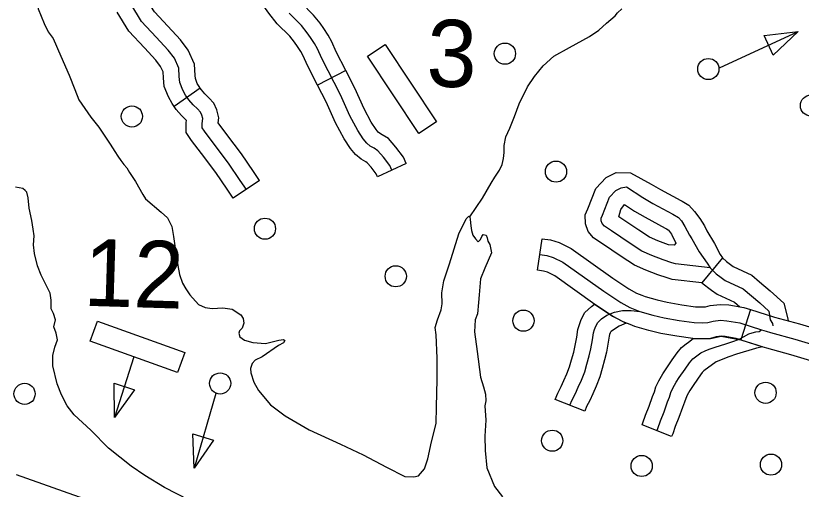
# Model space of a CAD drawing. Extents: x 653372 to 905732, y 627442 to 787275.
# Drawn here: x 705201 to 708908, y 744108 to 746343 of the extents above; entities that cross this region are included whole.
import ezdxf

# ---------------------------------------------------------------- set-up
doc = ezdxf.new("R2010")
doc.units = 0
for name, color, linetype in [('31', 7, 'Continuous'), ('32', 7, 'Continuous'), ('35', 7, 'Continuous'), ('56', 7, 'Continuous'), ('9', 7, 'Continuous')]:
    doc.layers.add(name, color=color, linetype=linetype)

msp = doc.modelspace()

# ---------------------------------------------------------------- linework, layer by layer
at = {"layer": '31'}
for p, q in [((707663.8, 745141.7), (707685.5, 745290.1)), ((708667.6, 744955.4), (708622.6, 744812.3)), ((707885.8, 744476.2), (707746.5, 744531.8)), ((708295.9, 744356.3), (708156.6, 744411.7)), ((708156.6, 744411.7), (708156.6, 744411.7))]:
    msp.add_line(p, q, dxfattribs=at)
for points in [[(707685.5, 745290.1), (707723.9, 745284.5), (707765.2, 745272), (707821.7, 745244.3), (708018.6, 745103.8), (708094.4, 745053.9), (708131, 745033.9), (708155.3, 745024.4)], [(707674.7, 745215.9), (707707.5, 745211.1), (707737.6, 745201.9), (707783.2, 745179.7), (707976.2, 745042), (708055.7, 744989.5), (708099.2, 744965.8), (708146.6, 744947.2), (708207.9, 744929.1), (708260, 744916.7), (708331.9, 744903.7), (708402.1, 744894.3), (708443.7, 744893.1), (708467.2, 744894.2), (708491.8, 744900.7), (708527.2, 744905.1), (708557, 744903.3), (708618.1, 744892.4), (708720.5, 744860.2), (708742.6, 744853.4), (708762.5, 744848.2), (708877.9, 744815.9), (709061.8, 744761.5)], [(708100.4, 744884.8), (708067.4, 744897.7), (708017.1, 744925.2), (707933.7, 744980.1), (707744.7, 745115), (707710.1, 745131.9), (707691.1, 745137.7), (707663.8, 745141.7)], [(708155.3, 745024.4), (708170.9, 745018.2), (708227.3, 745001.6), (708275.4, 744990.1), (708343.5, 744977.8), (708408.2, 744969.2), (708443, 744968.1), (708455.7, 744968.7), (708477.6, 744974.5), (708524.8, 744980.3), (708565.8, 744977.9), (708636, 744965.4), (708667.6, 744955.4)], [(707746.5, 744531.8), (707758.4, 744561.6), (707775.1, 744593.2), (707787.6, 744620.3), (707802.1, 744652), (707814.5, 744684.8), (707823.9, 744718), (707834.1, 744754.9), (707840.9, 744785.5), (707848.4, 744825.6), (707853.5, 744862.2), (707860.7, 744886), (707869.4, 744909.3), (707887.2, 744941.2), (707917.3, 744970.8), (707932.8, 744980.7), (708017.1, 744925.2), (708082.2, 744891.9)], [(707816.2, 744504), (707826.6, 744530.2), (707842.3, 744560), (707855.7, 744588.9), (707871.4, 744623.1), (707885.7, 744661.2), (707896.1, 744697.7), (707906.9, 744736.8), (707914.4, 744770.5), (707922.5, 744813.5), (707927, 744846.1), (707931.8, 744862.1), (707937.6, 744877.6), (707947.4, 744895.2), (707964.3, 744911.8), (707990.9, 744928.9), (708026, 744944.3), (708063.4, 744950.7), (708104.8, 744951.2), (708146.6, 744947.2)], [(708667.6, 744955.4), (708742.8, 744931.8), (708763.1, 744925.5), (708782.1, 744920.6), (708898.7, 744887.9), (709082.4, 744833.6), (709120.3, 744823.1), (709129.3, 744822), (709131.9, 744822.1), (709131.7, 744822)], [(708082.2, 744891.9), (708049.1, 744877.2), (708026.5, 744862.6), (708011.4, 744852.9), (708007.7, 744849.2), (708005.8, 744846), (708002.9, 744838.2), (708000.5, 744830.1), (707996.5, 744801.4), (707987.9, 744755.5), (707979.7, 744718.7), (707968.3, 744677.5), (707957, 744637.7), (707940.6, 744594.2), (707923.8, 744557.5), (707909.6, 744526.8), (707894.8, 744498.7), (707885.8, 744476.2)], [(708622.6, 744812.3), (708600.2, 744819.4), (708548.1, 744828.7), (708529.5, 744829.8), (708506, 744826.9), (708478.7, 744819.7), (708444.3, 744818), (708396, 744819.5), (708320.3, 744829.6), (708244.6, 744843.3), (708188.6, 744856.6), (708122.2, 744876.2), (708100.4, 744884.8)], [(708156.6, 744411.7), (708160.4, 744421.3), (708172.6, 744456.7), (708190.1, 744499.2), (708206.5, 744545.8), (708214.6, 744567.2), (708222.1, 744591), (708235.3, 744619.6), (708254.1, 744652.9), (708269.9, 744676.3), (708297.8, 744718), (708321.7, 744750.9), (708342.9, 744776.3), (708364.1, 744793.4), (708376, 744801.4), (708397.2, 744819.3), (708478.7, 744819.7), (708529.5, 744829.8), (708622.6, 744812.3), (708727, 744780.2)], [(708226.3, 744384), (708230.7, 744395.2), (708242.8, 744430.2), (708260.2, 744472.5), (708277, 744520), (708285.5, 744542.6), (708292.2, 744563.9), (708302.1, 744585.4), (708318, 744613.5), (708332.2, 744634.5), (708359.3, 744675.1), (708380.9, 744704.8), (708395.8, 744722.6), (708408.6, 744732.9), (708421.3, 744741.5), (708433.8, 744752.1), (708453.7, 744761.8), (708473.6, 744769.1), (708501, 744778.6), (708551.3, 744793.5), (708584.5, 744805), (708610.9, 744815.3), (708635.2, 744827.4), (708661, 744840.9), (708675.8, 744846.5), (708693, 744850), (708709.2, 744853), (708716.1, 744856.8), (708720.5, 744860.2)], [(708622.6, 744812.3), (708698.2, 744788.6), (708722, 744781.2), (708742.9, 744775.8), (708857.2, 744743.8), (709041.1, 744689.4), (709091.1, 744675.6), (709121.7, 744671.8), (709155.4, 744672.5), (709174.8, 744678.4)], [(708727, 744780.2), (708696.5, 744774.2), (708691.8, 744772.4), (708602.6, 744745.1), (708566.4, 744732.6), (708505.8, 744709.8), (708447.3, 744667.2)], [(708447.3, 744667.2), (708440.1, 744658.7), (708420.9, 744632.2), (708394.4, 744592.6), (708381.8, 744574), (708368.9, 744551.2), (708362.3, 744536.7), (708356.4, 744518.1), (708347.4, 744494.3), (708330.3, 744445.8), (708313, 744403.7), (708301, 744369), (708295.9, 744356.3)]]:
    msp.add_lwpolyline(points, dxfattribs=at)
at = {"layer": '32'}
for p, q in [((706758.8, 746083.7), (706625.4, 746015.1)), ((706071.2, 746000.9), (705948.8, 745914.2)), ((707044.1, 745645.2), (706908, 745582.2)), ((706351.5, 745565.1), (706227.3, 745480.9)), ((708536.3, 745200.1), (708439.1, 745081.2))]:
    msp.add_line(p, q, dxfattribs=at)
for points in [[(706758.8, 746083.7), (706713, 746172.8), (706691.9, 746219.7), (706675.6, 746250.8), (706654.5, 746281.7), (706637.2, 746307), (706606.2, 746345.8), (706547.2, 746405.2), (706515.6, 746444.4), (706470.7, 746508.4), (706458.5, 746525.8)], [(706071.2, 746000.9), (706066.1, 746008.1), (706057.9, 746023.1), (706048.9, 746045.6), (706047.3, 746061.2), (706044.8, 746113.8), (706014.3, 746180.2), (705978.1, 746228.6), (705918.5, 746292.7), (705855.2, 746361.4), (705807.6, 746438.5)], [(706625.4, 746015.1), (706577.8, 746107.7), (706556.9, 746154.1), (706546.7, 746173.5), (706530.7, 746197.1), (706516.7, 746217.6), (706494, 746245.8), (706435.3, 746305), (706395.7, 746354.1), (706347.7, 746422.5), (706335.4, 746440.1)], [(706289.4, 745523), (706260.5, 745565.7), (706205.6, 745646.4), (706137.1, 745736.7), (706091.7, 745797.7), (706080.6, 745814.3), (706080.4, 745834.5), (706083.4, 745856.8), (706079.2, 745873.2), (706072.7, 745887.4), (706058.4, 745902.5), (706038.1, 745922.5), (706017.9, 745946.3), (706002.3, 745968.4), (705989.9, 745991.2), (705975.5, 746027.4), (705972.4, 746055.4), (705970.6, 746095.7), (705949.5, 746141.6), (705920.4, 746180.4), (705863.4, 746241.8), (705795.2, 746315.9), (705743.5, 746399.5)], [(705948.8, 745914.2), (705938.6, 745928.6), (705921.9, 745959.2), (705902, 746009.2), (705897.6, 746049.6), (705896.3, 746077.7), (705884.6, 746103.1), (705862.8, 746132.3), (705808.4, 746190.9), (705735.2, 746270.4), (705680, 746359.6)], [(706976.1, 745613.7), (706965.8, 745635.8), (706936.1, 745674.3), (706909.8, 745705.4), (706891.9, 745716.8), (706874.1, 745727), (706858.1, 745740.9), (706841.2, 745761.4), (706814.5, 745800.9), (706777.8, 745869.9), (706733.5, 745968.8), (706645.4, 746140.2), (706624.4, 746186.9), (706611.2, 746212.1), (706592.6, 746239.4), (706576.9, 746262.3), (706550.1, 746295.8), (706491.3, 746355.1)], [(707044.1, 745645.2), (707030.3, 745675), (706994.4, 745721.5), (706959.7, 745762.4), (706930.8, 745781), (706917.7, 745788.5), (706912, 745793.5), (706901.3, 745806.3), (706878.9, 745839.6), (706845.2, 745902.9), (706801.1, 746001.3), (706758.8, 746083.7)], [(706908, 745582.2), (706901.3, 745596.6), (706877.8, 745627.1), (706859.8, 745648.3), (706853, 745652.7), (706830.5, 745665.6), (706804.3, 745688.3), (706781, 745716.4), (706750.1, 745762.3), (706710.4, 745836.9), (706665.9, 745936.3), (706625.4, 746015.1)], [(706351.5, 745565.1), (706322.6, 745607.8), (706266.5, 745690.1), (706197.1, 745781.8), (706156.3, 745836.5), (706159.7, 745861.2), (706150.2, 745898.4), (706135.7, 745929.9), (706112.1, 745955), (706093.2, 745973.6), (706077.3, 745992.3), (706071.2, 746000.9)], [(706227.3, 745480.9), (706198.4, 745523.6), (706144.7, 745602.6), (706077.1, 745691.7), (706030.4, 745754.4), (706005.8, 745791.2), (706005.4, 745839.1), (706006.6, 745848.2), (706004.8, 745850.1), (705983.1, 745871.4), (705958.6, 745900.3), (705948.8, 745914.2)], [(707952.7, 745277.3), (707927.7, 745294.4), (707902.9, 745324.5), (707889, 745360.9), (707888.6, 745402.8), (707900.5, 745430.6), (707939, 745526.5), (707986.5, 745579.3), (708034, 745602.8), (708101.5, 745601.3), (708199.6, 745547.8), (708243.5, 745522.3), (708338.7, 745471.1), (708346.3, 745466.8)], [(708003.6, 745486.2), (708032.7, 745518.5), (708057.7, 745530.9), (708083.3, 745535.4), (708159.9, 745484.1), (708207, 745456.8), (708302.4, 745405.5), (708328.3, 745390.7), (708342.4, 745374.1), (708358.8, 745347.2), (708379.6, 745306.2), (708391, 745289.1), (708426.7, 745227.9), (708463.4, 745174.5), (708478.1, 745152.2), (708505.8, 745125), (708529, 745107.6), (708549, 745093.5), (708633.7, 745053.8), (708711.5, 744987.5), (708755.2, 744948.2), (708760.5, 744907.4), (708771.8, 744890.4), (708773.6, 744878.5)], [(708478.1, 745152.2), (708314.7, 745171.3), (708297.6, 745176.9), (708255.8, 745190.3), (708202.5, 745211.3), (708155.8, 745231.5), (708100, 745268.3), (708012.3, 745327.4), (707978.9, 745350.2), (707968.6, 745362.7), (707963.9, 745375.1), (707963.8, 745387.8), (707969.8, 745401.9), (708003.6, 745486.2)], [(708346.3, 745466.8), (708377, 745449.3), (708403.4, 745418.2), (708429.8, 745385.7), (708451, 745350.9), (708462.1, 745328), (708497.5, 745267.3), (708525.6, 745216.4), (708536.3, 745200.1), (708554.8, 745182), (708573, 745168.3), (708586.8, 745158.6), (708674.7, 745117.4), (708711.2, 745086.3)], [(708047.5, 745394.1), (708056.7, 745427.8), (708073.5, 745451.7), (708120.1, 745420.4), (708170.4, 745391.4), (708266, 745339.9), (708272, 745336.5)], [(708308, 745259.5), (708281, 745261), (708231.1, 745280.6), (708191.6, 745297.7), (708141.6, 745330.7), (708047.5, 745394.1)], [(708272, 745336.5), (708279.7, 745332.1), (708281.4, 745330.1), (708294.8, 745312.2), (708316.3, 745269.9), (708308, 745259.5)], [(708439.1, 745081.2), (708298.5, 745097.7), (708274.4, 745105.6), (708230.5, 745119.7), (708173.9, 745141.9), (708120, 745165.3), (708058.4, 745205.8), (707970.1, 745265.3), (707952.7, 745277.3)], [(708711.2, 745086.3), (708760.9, 745043.9), (708826.1, 744985.4), (708843.5, 744918), (708845.8, 744902.7)], [(708439.1, 745081.2), (708484.9, 745046.9), (708511.3, 745028.4), (708592.7, 744990.2), (708618.1, 744968.6)]]:
    msp.add_lwpolyline(points, dxfattribs=at)
at = {"layer": '35'}
msp.add_lwpolyline([(707343.2, 745393.1), (707403, 745481.9), (707444.8, 745551.9), (707462.1, 745580.1), (707483.7, 745613.7), (707496.8, 745640.8), (707503.1, 745668), (707505.3, 745696.7), (707506.4, 745730.9), (707513, 745770.5), (707532.1, 745812.4), (707554.3, 745866.5), (707576.7, 745927.5), (707616, 746007.2), (707649, 746055.4), (707690.2, 746106.2), (707739.5, 746151.3), (707814.8, 746192.9), (707908.1, 746244.9), (707952.8, 746273.7), (707988.1, 746306.9), (708028.9, 746342.7), (708040, 746356.6), (708060.3, 746375.6)], dxfattribs=at)
at = {"layer": '56'}
for p, q in [((708732, 746249.6), (708892.3, 746267.4)), ((708774.8, 746157), (708732, 746249.6)), ((708892.3, 746267.4), (708774.8, 746157)), ((705666.3, 744446.9), (705664.9, 744608.2)), ((705664.9, 744608.2), (705762, 744576.7)), ((705762, 744576.7), (705666.3, 744446.9)), ((706042.4, 744207.6), (706036.5, 744368.8)), ((706036.5, 744368.8), (706134.4, 744340.1)), ((706134.4, 744340.1), (706042.4, 744207.6))]:
    msp.add_line(p, q, dxfattribs=at)
for points in [[(708521.1, 746096.1), (708892.3, 746267.4)], [(705758.9, 744732.6), (705666.3, 744446.9)], [(706145.5, 744559.1), (706042.4, 744207.6)], [(705202.5, 744177.9), (705721.5, 743992.7)]]:
    msp.add_lwpolyline(points, dxfattribs=at)
for points in [[(706860.6, 746151.3), (706943.9, 746206.6), (707185.9, 745842.1), (707102.6, 745786.8)], [(705552.9, 744806.1), (705586.5, 744900.3), (705998.5, 744753.3), (705964.9, 744659.1)]]:
    msp.add_lwpolyline(points, close=True, dxfattribs=at)
for centre in [(707509.3, 746163.6), (708469.2, 746090.9), (708953.3, 745918.7), (705749.1, 745867.2), (707750.4, 745606.9), (706377, 745337.4), (706994.2, 745112.9), (707596.7, 744903.4), (706165.6, 744607.1), (705242.7, 744558), (708739.3, 744563.1), (707732.5, 744336.8), (708764.8, 744224), (708154.8, 744217.7)]:
    msp.add_circle(centre, 50, dxfattribs=at)
at = {"layer": '9'}
for points in [[(705304.6, 746382.8), (705306.6, 746375.1), (705335.9, 746305.8), (705354.6, 746266.7), (705377.9, 746234.7), (705413.9, 746152.4), (705453.9, 746061.4), (705480.4, 745995), (705498.9, 745946), (705554.9, 745864.5), (705593.3, 745816.3), (705646.2, 745737.1), (705669.4, 745702.2), (705683, 745680.4), (705696.6, 745658.6), (705711.7, 745641.1), (705725.5, 745625), (705737.6, 745603.2), (705766.3, 745561), (705800, 745498.7), (705814, 745478.5)], [(706019.8, 744055.8), (705902.3, 744115.7), (705809.6, 744172.3), (705745.3, 744216.2), (705639, 744302), (705555.1, 744387.2), (705477.2, 744459), (705443.1, 744500.7), (705417.1, 744552.7), (705396.4, 744605.8), (705376.6, 744690.3), (705375.5, 744738.9), (705385.8, 744777.9), (705397.4, 744813), (705391.8, 744844.6), (705380.9, 744874.7), (705388.4, 744907.3), (705378.8, 744937.7), (705367.7, 744959), (705367.6, 744999.7), (705363.3, 745033.9), (705320.3, 745118.7), (705303.2, 745162.5), (705289.2, 745220.6), (705285.2, 745261.4), (705287.8, 745303.3), (705283.5, 745334.9), (705276.8, 745375.8), (705264.2, 745433.9), (705260.4, 745483.8), (705253.3, 745510.3), (705245.7, 745518.4), (705234.2, 745526.6), (705200.2, 745532.8)], [(705814, 745478.5), (705887.8, 745415.2), (705917.3, 745389.5), (705937.5, 745347.6), (705946, 745300.3), (705952.9, 745245.9), (705966.2, 745164.4), (705973.4, 745121.5), (705987.9, 745081.1), (706004.1, 745053.6), (706022.8, 745025.1), (706062.8, 744979.7), (706095.1, 744965.9), (706127.7, 744960.6), (706177.7, 744963.4), (706221.7, 744957.8), (706263.6, 744930.9), (706274.5, 744913.5), (706278.1, 744892), (706268.8, 744868), (706257.1, 744855.6), (706253.9, 744844.2), (706259.1, 744827), (706280, 744812.1), (706319.5, 744800.9), (706379.2, 744794.9), (706442.4, 744811.5), (706465.3, 744815.1), (706470.8, 744809.2), (706464.8, 744799.4), (706440.2, 744785.9), (706363.1, 744732.7), (706331.3, 744716.5), (706316.5, 744701.3), (706308.7, 744677.3), (706311, 744657.3), (706325.3, 744612.6), (706346.9, 744573.5)], [(706346.9, 744573.5), (706402.6, 744506), (706471.8, 744454.1), (706585.4, 744388), (706732.8, 744320.9), (706840.5, 744269.5), (706951.2, 744211.5), (707036.6, 744167.2), (707078.9, 744166.5), (707101, 744171.7), (707129.3, 744204.6), (707145.1, 744250.7), (707163.6, 744332.1), (707185.5, 744418.2), (707186.2, 744496.9), (707190.1, 744625.3), (707189.9, 744726.6), (707185.2, 744836), (707179.8, 744871.5), (707190.5, 744908.1), (707208, 744954.2), (707213.7, 744982.9), (707212, 745035.5), (707221.7, 745091.4), (707248.2, 745171), (707292.6, 745312.6), (707326.9, 745383.9), (707338.5, 745396.4), (707343.2, 745393.1), (707346.1, 745380.1), (707348.4, 745351.1), (707350.9, 745328.6), (707358.3, 745307.4), (707370.6, 745289.4), (707383.1, 745276.2), (707394.7, 745287.1), (707399.9, 745301.4), (707406.6, 745310.8), (707421, 745307.2), (707425.4, 745294.2), (707428.1, 745278), (707438.9, 745263.2), (707445.7, 745222.9), (707414.7, 745151.5), (707393.9, 745100.7), (707388.4, 745025.4), (707384.1, 744988.5), (707379.3, 744935.6), (707368.8, 744907), (707365.5, 744850.9)], [(707365.5, 744850.9), (707378.8, 744757.3), (707394.4, 744636.3), (707408.1, 744590.4), (707417.7, 744556.9), (707420, 744524.7), (707414.4, 744500.8), (707418.8, 744433.2), (707414.9, 744357.7), (707415.5, 744291.1), (707424.3, 744208.8), (707459.9, 744121.3), (707497.3, 744071.7)]]:
    msp.add_lwpolyline(points, dxfattribs=at)

# ---------------------------------------------------------------- texts
at = {"layer": '56'}
for s, p in [('3', (707136.7, 746009.9)), ('12', (705518.2, 744974))]:
    msp.add_text(s, height=316.8, rotation=358.28, dxfattribs=at).set_placement(p)

doc.saveas('drawing.dxf')
